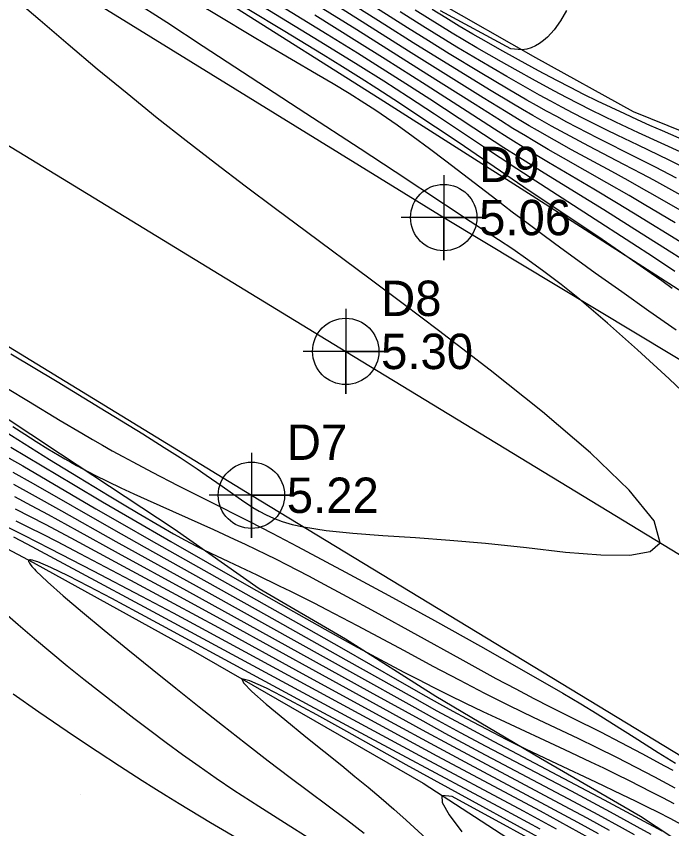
# Model space of a CAD drawing. Extents: x 2356077 to 2359823, y 225951 to 227822.
# Drawn here: x 2357727 to 2357773.3, y 226581.4 to 226638.8 of the extents above; entities that cross this region are included whole.
import ezdxf

# ---------------------------------------------------------------- set-up
doc = ezdxf.new("R2010")
doc.units = 0
for name, color, linetype in [('DTM Contours Major', 7, 'Continuous'), ('DTM Contours Minor', 7, 'Continuous'), ('Exist DTM Crownline', 7, 'Continuous'), ('Exist DTM Crownline Cogo Elevation', 7, 'Continuous'), ('Exist DTM Crownline Cogo Number', 7, 'Continuous'), ('Exist DTM Crownline Cogo Point CELL', 7, 'Continuous'), ('Exist DTM Drainline', 7, 'Continuous'), ('Exist Roads EOP', 7, 'Continuous'), ('Exist Roads EOP Cogo Elevation', 7, 'Continuous'), ('Exist Roads EOP Cogo Number', 7, 'Continuous'), ('Exist Roads EOP Cogo Point CELL', 7, 'Continuous'), ('PH Exist DTM Breakline', 7, 'Continuous'), ('PH Exist DTM Point', 7, 'Continuous')]:
    doc.layers.add(name, color=color, linetype=linetype)

msp = doc.modelspace()

# ---------------------------------------------------------------- linework, layer by layer
at = {"layer": 'DTM Contours Major'}
for points in [[(2357775.416, 226611.044), (2357773.12, 226613.195), (2357770.895, 226615.241), (2357768.771, 226617.136), (2357766.773, 226618.83), (2357765.484, 226619.86), (2357764.269, 226620.782), (2357763.127, 226621.609), (2357762.058, 226622.351), (2357761.063, 226623.018), (2357759.056, 226624.329), (2357757.318, 226625.465), (2357753.744, 226627.835), (2357751.285, 226629.449), (2357747.438, 226631.949), (2357740.176, 226636.691), (2357737.595, 226638.372), (2357735.075, 226640.003)], [(2357774.196, 226622.702), (2357770.596, 226624.909), (2357769.409, 226625.63), (2357767.789, 226626.6), (2357764.6, 226628.481), (2357763.183, 226629.335), (2357761.748, 226630.225), (2357760.778, 226630.838), (2357758.832, 226632.087), (2357755.941, 226633.945), (2357753.045, 226635.782), (2357751.046, 226637.037), (2357748.066, 226638.888)], [(2357774.396, 226628.018), (2357773.128, 226628.644), (2357770.929, 226629.703), (2357769.456, 226630.411), (2357768.719, 226630.771), (2357767.919, 226631.167), (2357767.12, 226631.571), (2357766.324, 226631.98), (2357765.532, 226632.395), (2357764.745, 226632.816), (2357763.965, 226633.242), (2357762.806, 226633.891), (2357761.654, 226634.552), (2357759.705, 226635.693), (2357758.108, 226636.644), (2357756.499, 226637.621), (2357755.695, 226638.119), (2357754.091, 226639.131)], [(2357726.335, 226612.521), (2357727.818, 226611.619), (2357730.057, 226610.27), (2357731.602, 226609.355), (2357732.339, 226608.926), (2357733.054, 226608.516), (2357733.748, 226608.124), (2357734.484, 226607.717), (2357735.198, 226607.33), (2357736.57, 226606.605), (2357738.392, 226605.667), (2357740.446, 226604.625), (2357743.446, 226603.119), (2357745.062, 226602.292), (2357746.85, 226601.36), (2357747.51, 226601.011), (2357750.248, 226599.55), (2357753.312, 226597.89), (2357756.541, 226596.118), (2357759.773, 226594.32), (2357762.846, 226592.582), (2357765.6, 226590.99), (2357766.874, 226590.236), (2357768.037, 226589.532), (2357769.19, 226588.816), (2357770.646, 226587.888), (2357772.337, 226586.804), (2357773.574, 226586.057)], [(2357726.706, 226606.618), (2357728.142, 226605.81), (2357733.832, 226602.547), (2357735.998, 226601.325), (2357744.649, 226596.5), (2357750.269, 226593.356), (2357754.943, 226590.727), (2357756.698, 226589.755), (2357758.713, 226588.662), (2357760.726, 226587.587), (2357768.535, 226583.456), (2357772.606, 226581.28)], [(2357767.454, 226580.783), (2357766.081, 226581.537), (2357764.019, 226582.653), (2357756.728, 226586.554), (2357752.601, 226588.79), (2357740.377, 226595.408), (2357738.073, 226596.642), (2357735.844, 226597.82), (2357732.408, 226599.613), (2357729.354, 226601.194), (2357727.514, 226602.13), (2357726.156, 226602.806)], [(2357726.731, 226590.945), (2357728.557, 226589.686), (2357731.082, 226587.968), (2357732.687, 226586.892), (2357734.262, 226585.853), (2357735.051, 226585.341), (2357735.859, 226584.823), (2357736.694, 226584.296), (2357737.562, 226583.756), (2357738.469, 226583.2), (2357740.694, 226581.869), (2357743.071, 226580.467)]]:
    msp.add_lwpolyline(points, dxfattribs=at)
at = {"layer": 'DTM Contours Minor'}
for points in [[(2357773.337, 226619.589), (2357772.598, 226620.119), (2357771.848, 226620.649), (2357770.301, 226621.725), (2357768.38, 226623.034), (2357762.858, 226626.748), (2357758.648, 226629.608), (2357757.28, 226630.532), (2357755.928, 226631.438), (2357754.06, 226632.673), (2357752.442, 226633.718), (2357751.349, 226634.412), (2357750.023, 226635.241), (2357748.656, 226636.085), (2357745.84, 226637.803), (2357738.549, 226642.223)], [(2357773.53, 226620.787), (2357772.004, 226621.792), (2357770.475, 226622.791), (2357767.491, 226624.722), (2357763.301, 226627.417), (2357762.346, 226628.039), (2357760.003, 226629.584), (2357756.523, 226631.897), (2357754.699, 226633.094), (2357752.943, 226634.222), (2357751.134, 226635.362), (2357748.796, 226636.808), (2357740.08, 226642.136)], [(2357775.919, 226620.451), (2357771.138, 226623.481), (2357768.494, 226625.141), (2357766.438, 226626.414), (2357764.105, 226627.85), (2357762.487, 226628.864), (2357761.441, 226629.533), (2357759.316, 226630.914), (2357756.199, 226632.952), (2357754.496, 226634.049), (2357752.392, 226635.384), (2357751.075, 226636.209), (2357748.941, 226637.531), (2357741.448, 226642.14)], [(2357773.621, 226616.647), (2357771.688, 226617.993), (2357769.768, 226619.341), (2357767.894, 226620.672), (2357766.658, 226621.561), (2357765.456, 226622.435), (2357764.286, 226623.295), (2357763.144, 226624.143), (2357762.027, 226624.982), (2357760.933, 226625.813), (2357757.338, 226628.574), (2357756.178, 226629.453), (2357755.032, 226630.302), (2357753.898, 226631.116), (2357753.136, 226631.644), (2357752.373, 226632.157), (2357751.602, 226632.659), (2357750.489, 226633.359), (2357749.353, 226634.05), (2357748.197, 226634.736), (2357744.644, 226636.808), (2357743.551, 226637.452), (2357741.341, 226638.772), (2357736.602, 226641.627)], [(2357776.329, 226624.862), (2357772.884, 226626.759), (2357772.029, 226627.226), (2357771.182, 226627.682), (2357769.922, 226628.347), (2357767.448, 226629.634), (2357766.12, 226630.338), (2357764.799, 226631.059), (2357764.139, 226631.427), (2357763.479, 226631.803), (2357762.741, 226632.231), (2357762.003, 226632.668), (2357760.528, 226633.557), (2357757.038, 226635.695), (2357755.03, 226636.942), (2357753.018, 226638.213), (2357748.748, 226640.927)], [(2357773.538, 226624.227), (2357771.367, 226625.516), (2357770.295, 226626.147), (2357768.718, 226627.059), (2357765.641, 226628.798), (2357764.571, 226629.411), (2357763.498, 226630.04), (2357762.956, 226630.364), (2357762.075, 226630.899), (2357761.185, 226631.45), (2357759.401, 226632.573), (2357755.984, 226634.735), (2357751.027, 226637.859), (2357746.424, 226640.731)], [(2357726.565, 226614.979), (2357729.837, 226613.007), (2357732.895, 226611.153), (2357735.9, 226609.306), (2357737.409, 226608.361), (2357738.535, 226607.64), (2357739.042, 226607.309), (2357739.745, 226606.842), (2357740.387, 226606.407), (2357741.525, 226605.617), (2357743.047, 226604.547), (2357743.51, 226604.236), (2357743.695, 226604.117), (2357744.135, 226603.852), (2357744.617, 226603.596), (2357745.157, 226603.352), (2357745.769, 226603.126), (2357746.47, 226602.92), (2357747.275, 226602.738), (2357748.875, 226602.492), (2357750.76, 226602.3), (2357752.879, 226602.139), (2357755.182, 226601.982), (2357757.621, 226601.807), (2357760.145, 226601.587), (2357763.027, 226601.275), (2357765.794, 226600.968), (2357768.284, 226600.757), (2357770.337, 226600.735), (2357771.791, 226600.993), (2357772.485, 226601.625), (2357772.058, 226603.161), (2357770.299, 226605.345), (2357767.552, 226607.981), (2357764.159, 226610.871), (2357760.462, 226613.819), (2357756.803, 226616.626), (2357754.306, 226618.508), (2357751.971, 226620.248), (2357747.48, 226623.577), (2357745.277, 226625.214), (2357743.134, 226626.821), (2357741.038, 226628.413), (2357738.973, 226630.007), (2357736.928, 226631.62), (2357734.788, 226633.349), (2357732.677, 226635.091), (2357730.62, 226636.821), (2357728.64, 226638.512), (2357726.762, 226640.138)], [(2357774.072, 226625.019), (2357772.128, 226626.134), (2357771.165, 226626.681), (2357770.218, 226627.212), (2357769.06, 226627.848), (2357766.212, 226629.392), (2357765.016, 226630.055), (2357763.819, 226630.736), (2357763.217, 226631.086), (2357762.408, 226631.567), (2357761.595, 226632.059), (2357759.966, 226633.063), (2357754.694, 226636.351), (2357749.361, 226639.719)], [(2357773.638, 226627.388), (2357772.148, 226628.161), (2357770.788, 226628.848), (2357768.084, 226630.202), (2357766.624, 226630.954), (2357765.897, 226631.337), (2357765.172, 226631.725), (2357764.45, 226632.119), (2357763.731, 226632.52), (2357763.069, 226632.896), (2357761.749, 226633.664), (2357759.767, 226634.845), (2357757.57, 226636.171), (2357756.098, 226637.074), (2357754.627, 226637.993), (2357752.429, 226639.393)], [(2357774.15, 226629.121), (2357770.961, 226630.586), (2357770.158, 226630.96), (2357769.353, 226631.34), (2357768.478, 226631.761), (2357767.604, 226632.192), (2357766.733, 226632.63), (2357765.867, 226633.075), (2357765.008, 226633.525), (2357763.672, 226634.245), (2357762.225, 226635.049), (2357761.256, 226635.599), (2357759.531, 226636.596), (2357758.658, 226637.11), (2357757.782, 226637.633), (2357756.904, 226638.165), (2357756.027, 226638.705), (2357755.152, 226639.254)], [(2357774.426, 226629.943), (2357772.651, 226630.717), (2357771.763, 226631.109), (2357770.875, 226631.507), (2357769.986, 226631.912), (2357769.02, 226632.365), (2357768.055, 226632.828), (2357767.094, 226633.301), (2357766.138, 226633.783), (2357765.188, 226634.272), (2357763.889, 226634.959), (2357762.461, 226635.734), (2357761.157, 226636.461), (2357760.203, 226637.003), (2357759.244, 226637.557), (2357758.282, 226638.123), (2357757.321, 226638.7), (2357756.363, 226639.288)], [(2357765.873, 226639.213), (2357765.44, 226638.495), (2357764.986, 226637.866), (2357764.51, 226637.335), (2357764.242, 226637.094), (2357763.964, 226636.887), (2357763.674, 226636.717), (2357763.37, 226636.586), (2357763.05, 226636.495), (2357762.711, 226636.448), (2357761.928, 226636.508), (2357756.947, 226639.194)], [(2357725.69, 226609.759), (2357729.317, 226607.5), (2357731.353, 226606.247), (2357733.527, 226604.928), (2357734.577, 226604.299), (2357735.584, 226603.702), (2357737.109, 226602.813), (2357738.076, 226602.263), (2357738.891, 226601.815), (2357739.709, 226601.383), (2357740.128, 226601.17), (2357740.718, 226600.879), (2357741.961, 226600.286), (2357743.964, 226599.346), (2357745.543, 226598.589), (2357746.358, 226598.19), (2357747.189, 226597.777), (2357748.035, 226597.35), (2357748.894, 226596.91), (2357749.975, 226596.348), (2357751.069, 226595.771), (2357754.379, 226593.999), (2357756.415, 226592.909), (2357758.267, 226591.932), (2357759.175, 226591.46), (2357760.071, 226591), (2357760.956, 226590.555), (2357761.818, 226590.129), (2357763.513, 226589.31), (2357766.669, 226587.81), (2357768.012, 226587.161), (2357769.407, 226586.47), (2357770.765, 226585.777), (2357772.092, 226585.082), (2357773.525, 226584.312)], [(2357726.722, 226609.846), (2357727.552, 226609.299), (2357728.374, 226608.77), (2357729.187, 226608.262), (2357729.993, 226607.776), (2357730.399, 226607.539), (2357730.809, 226607.306), (2357731.226, 226607.074), (2357731.652, 226606.845), (2357732.522, 226606.395), (2357733.423, 226605.949), (2357734.344, 226605.509), (2357735.275, 226605.077), (2357736.205, 226604.654), (2357740.898, 226602.56), (2357742.373, 226601.886), (2357743.134, 226601.529), (2357743.917, 226601.154), (2357744.609, 226600.815), (2357745.323, 226600.459), (2357746.061, 226600.085), (2357747.621, 226599.277), (2357748.448, 226598.84), (2357750.34, 226597.824), (2357752.333, 226596.738), (2357758.319, 226593.439), (2357760.874, 226592.043), (2357762.278, 226591.29), (2357763.551, 226590.62), (2357764.709, 226590.026), (2357766.318, 226589.222), (2357768.259, 226588.257), (2357769.702, 226587.52), (2357771.183, 226586.741), (2357772.796, 226585.871), (2357773.389, 226585.547)], [(2357726.569, 226608.375), (2357730.992, 226605.734), (2357733.064, 226604.511), (2357735.124, 226603.307), (2357737.878, 226601.716), (2357743.061, 226598.749), (2357746.56, 226596.759), (2357749.157, 226595.299), (2357751.058, 226594.248), (2357751.454, 226594.032), (2357752.38, 226593.532), (2357753.348, 226593.016), (2357754.352, 226592.488), (2357755.387, 226591.953), (2357756.446, 226591.416), (2357757.523, 226590.88), (2357758.733, 226590.291), (2357759.952, 226589.709), (2357761.174, 226589.134), (2357765.719, 226587.023), (2357767.562, 226586.155), (2357768.475, 226585.718), (2357769.387, 226585.275), (2357770.302, 226584.822), (2357771.073, 226584.434), (2357771.852, 226584.036), (2357772.643, 226583.625), (2357773.448, 226583.2)], [(2357725.875, 226607.929), (2357727.412, 226607.045), (2357732.581, 226604.026), (2357734.447, 226602.947), (2357736.49, 226601.782), (2357746.915, 226595.915), (2357749.954, 226594.188), (2357754.051, 226591.835), (2357755.926, 226590.773), (2357756.879, 226590.243), (2357757.832, 226589.72), (2357758.786, 226589.206), (2357759.733, 226588.703), (2357760.668, 226588.216), (2357761.582, 226587.748), (2357762.47, 226587.305), (2357763.853, 226586.634), (2357765.21, 226585.994), (2357767.907, 226584.733), (2357769.773, 226583.846), (2357770.725, 226583.384), (2357771.529, 226582.986), (2357772.342, 226582.577), (2357773.164, 226582.156), (2357773.996, 226581.723)], [(2357726.765, 226605.75), (2357728.085, 226605.032), (2357730.161, 226603.871), (2357734, 226601.706), (2357736.255, 226600.457), (2357740.571, 226598.076), (2357750.944, 226592.315), (2357754.926, 226590.093), (2357756.53, 226589.21), (2357758.352, 226588.225), (2357760.17, 226587.257), (2357766.188, 226584.093), (2357768.03, 226583.114), (2357768.963, 226582.612), (2357769.901, 226582.1), (2357770.843, 226581.58), (2357771.822, 226581.03)], [(2357726.82, 226604.888), (2357728.02, 226604.257), (2357729.202, 226603.618), (2357731.256, 226602.486), (2357734.167, 226600.878), (2357739.003, 226598.241), (2357744.164, 226595.395), (2357751.95, 226591.101), (2357755.694, 226589.029), (2357757.27, 226588.171), (2357759.764, 226586.836), (2357766.364, 226583.341), (2357768.074, 226582.424), (2357769.79, 226581.485), (2357770.644, 226581.008)], [(2357726.869, 226604.029), (2357727.947, 226603.484), (2357729.001, 226602.935), (2357730.821, 226601.963), (2357734.51, 226599.969), (2357738.228, 226597.964), (2357741.131, 226596.379), (2357747.647, 226592.804), (2357752.873, 226589.939), (2357755.652, 226588.413), (2357757.854, 226587.221), (2357760.887, 226585.603), (2357765.708, 226583.038), (2357767.302, 226582.181), (2357768.885, 226581.316)], [(2357726.923, 226603.167), (2357727.872, 226602.709), (2357728.796, 226602.25), (2357729.855, 226601.709), (2357731.454, 226600.873), (2357735.042, 226598.975), (2357738.108, 226597.335), (2357741.252, 226595.625), (2357747.184, 226592.389), (2357753.699, 226588.839), (2357756.221, 226587.464), (2357758.98, 226585.982), (2357764.052, 226583.278), (2357766.64, 226581.885), (2357768.111, 226581.08)], [(2357765.157, 226581.395), (2357762.824, 226582.658), (2357755.5, 226586.574), (2357736.631, 226596.733), (2357731.285, 226599.604), (2357727.733, 226601.518), (2357726.784, 226602.018)], [(2357764.01, 226581.379), (2357761.378, 226582.798), (2357754.233, 226586.61), (2357747.737, 226590.098), (2357743.684, 226592.285), (2357737.248, 226595.782), (2357735.468, 226596.745), (2357733.723, 226597.68), (2357732.082, 226598.542), (2357730.615, 226599.289), (2357729.391, 226599.878), (2357728.478, 226600.265), (2357728.221, 226600.352), (2357728.095, 226600.386), (2357728.023, 226600.4), (2357727.963, 226600.406), (2357727.913, 226600.406), (2357727.875, 226600.398), (2357727.848, 226600.382), (2357727.834, 226600.363), (2357727.829, 226600.337), (2357727.832, 226600.306), (2357727.843, 226600.27), (2357727.889, 226600.181), (2357727.935, 226600.112), (2357728.065, 226599.948), (2357728.244, 226599.75), (2357728.351, 226599.639), (2357729.162, 226598.864), (2357730.275, 226597.879), (2357731.632, 226596.726), (2357733.171, 226595.448), (2357734.834, 226594.091), (2357736.559, 226592.696), (2357738.229, 226591.356), (2357739.893, 226590.03), (2357741.544, 226588.727), (2357743.173, 226587.455), (2357744.772, 226586.221), (2357746.333, 226585.035), (2357750.303, 226582.065), (2357751.558, 226581.104)], [(2357725.961, 226596.829), (2357727.082, 226595.84), (2357728.236, 226594.856), (2357729.397, 226593.889), (2357730.564, 226592.934), (2357731.736, 226591.991), (2357732.912, 226591.06), (2357734.092, 226590.141), (2357735.273, 226589.234), (2357736.41, 226588.372), (2357737.555, 226587.518), (2357738.713, 226586.672), (2357739.893, 226585.83), (2357741.101, 226584.991), (2357742.343, 226584.153), (2357744.109, 226583.003), (2357745.929, 226581.847), (2357747.778, 226580.68)], [(2357764.117, 226580.671), (2357757.493, 226584.297), (2357754.526, 226585.942), (2357750.333, 226588.286), (2357748.211, 226589.459), (2357746.266, 226590.51), (2357744.639, 226591.346), (2357743.474, 226591.874), (2357742.914, 226592.003), (2357743.014, 226591.721), (2357743.621, 226591.103), (2357744.631, 226590.219), (2357745.938, 226589.135), (2357747.437, 226587.921), (2357749.968, 226585.88), (2357750.905, 226585.115), (2357751.832, 226584.347), (2357752.748, 226583.576), (2357753.649, 226582.798), (2357754.535, 226582.012), (2357755.932, 226580.723)], [(2357766.238, 226579.072), (2357757.788, 226583.694), (2357757.06, 226583.777), (2357757.071, 226583.279), (2357757.569, 226582.394), (2357758.472, 226581.202)]]:
    msp.add_lwpolyline(points, dxfattribs=at)
at = {"layer": 'Exist DTM Crownline'}
msp.add_lwpolyline([(2357590.508, 226712.367), (2357667.74, 226665.482), (2357750.251, 226615.14), (2357829.29, 226567.098), (2357910.169, 226517.915), (2357961.465, 226486.673)], dxfattribs=at)
at = {"layer": 'Exist DTM Crownline Cogo Point CELL'}
msp.add_lwpolyline([(2357750.251, 226618.14), (2357750.251, 226612.14), (2357750.251, 226615.14), (2357753.251, 226615.14), (2357747.251, 226615.14)], dxfattribs=at)
msp.add_circle((2357750.251, 226615.14), 2.344, dxfattribs=at)
at = {"layer": 'Exist DTM Drainline'}
msp.add_spline([(2357699.586, 226858.192), (2357670.366, 226820.782), (2357623.327, 226796.892), (2357587.218, 226772.268), (2357568.803, 226744.252), (2357555.19, 226717.62), (2357555.017, 226695.126), (2357553.473, 226672.759), (2357563.697, 226642.736), (2357576.526, 226627.993), (2357663.798, 226499.169), (2357732.721, 226415.647), (2357803.211, 226342.215), (2357874.586, 226264.309)], degree=3, dxfattribs=at)
at = {"layer": 'Exist Roads EOP'}
for points in [[(2357585.012, 226702.272), (2357575.345, 226708.363), (2357587.148, 226727.743), (2357597.777, 226722.161), (2357673.988, 226675.877), (2357757.181, 226624.597), (2357835.254, 226577.658), (2357916.861, 226527.829), (2357967.829, 226497)], [(2357585.012, 226702.272), (2357661.784, 226654.999), (2357743.586, 226604.975), (2357823.13, 226556.738), (2357904.149, 226507.742), (2357955.084, 226476.749)]]:
    msp.add_lwpolyline(points, dxfattribs=at)
at = {"layer": 'Exist Roads EOP Cogo Point CELL'}
for points in [[(2357757.181, 226627.597), (2357757.181, 226621.597), (2357757.181, 226624.597), (2357760.181, 226624.597), (2357754.181, 226624.597)], [(2357743.586, 226607.975), (2357743.586, 226601.975), (2357743.586, 226604.975), (2357746.586, 226604.975), (2357740.586, 226604.975)]]:
    msp.add_lwpolyline(points, dxfattribs=at)
for centre in [(2357757.181, 226624.597), (2357743.586, 226604.975)]:
    msp.add_circle(centre, 2.344, dxfattribs=at)
at = {"layer": 'PH Exist DTM Breakline'}
for points in [[(2357826.354, 226586.997), (2357813.157, 226595.34), (2357800.189, 226603.143), (2357788.409, 226610.298), (2357776.268, 226617.901), (2357763.437, 226626.124), (2357752.68, 226632.968), (2357742.007, 226639.691), (2357731.186, 226646.348), (2357719.098, 226653.782), (2357707.534, 226661.382), (2357694.902, 226669.457), (2357684.231, 226676.345), (2357674.879, 226681.494), (2357663.949, 226687.624), (2357653.255, 226694.096)], [(2357673.838, 226689.748), (2357680.351, 226685.54), (2357686.999, 226681.614), (2357693.097, 226677.774), (2357700.653, 226673.606), (2357708.141, 226669.461), (2357714.733, 226665.829), (2357722.085, 226661.611), (2357728.626, 226657.647), (2357735.579, 226653.655), (2357742.612, 226649.237), (2357749.951, 226644.551), (2357756.715, 226639.86), (2357763.662, 226635.907), (2357770.581, 226632.098), (2357776.584, 226629.673), (2357784.393, 226626.158), (2357790.655, 226622.723), (2357798.048, 226618.653), (2357804.408, 226614.521), (2357810.201, 226609.624), (2357817.011, 226603.973), (2357823.01, 226600.086)], [(2357579.25, 226688.575), (2357584.18, 226686.673), (2357589.01, 226686.304), (2357593.08, 226684.316), (2357600.735, 226680.102), (2357612.526, 226672.974), (2357625.828, 226664.946), (2357637.971, 226657.747), (2357649.396, 226649.496), (2357662.319, 226641.99), (2357678.414, 226631.91), (2357691.774, 226622.525), (2357705.009, 226612.733), (2357716.598, 226606.353), (2357728.161, 226600.217), (2357739.458, 226593.989), (2357755.739, 226584.635), (2357768.976, 226576.044), (2357776.971, 226569.329), (2357790.061, 226561.693), (2357805.345, 226553.286), (2357821.154, 226543.617)], [(2357824.479, 226550.705), (2357817.399, 226555.254), (2357811.401, 226558.556), (2357804.573, 226561.296), (2357797.365, 226565.206), (2357789.982, 226569.751), (2357783.983, 226573.524), (2357777.591, 226577.993), (2357771.093, 226582.278), (2357764.028, 226586.387), (2357756.616, 226590.751), (2357750.248, 226594.799), (2357744.139, 226598.372), (2357738.116, 226602.573), (2357730.077, 226607.886), (2357723.775, 226612.055), (2357717.285, 226616.354), (2357708.562, 226621.851), (2357701.654, 226626.295), (2357691.562, 226632.096), (2357683.456, 226636.772)]]:
    msp.add_lwpolyline(points, dxfattribs=at)
at = {"layer": 'PH Exist DTM Point'}
msp.add_line((2357731.513, 226583.823), (2357731.513, 226583.823), dxfattribs=at)

# ---------------------------------------------------------------- texts
at = {"layer": 'Exist DTM Crownline Cogo Elevation'}
msp.add_text('5.30', height=2.5, dxfattribs=at).set_placement((2357752.751, 226613.89))
at = {"layer": 'Exist DTM Crownline Cogo Number'}
msp.add_text('D8', height=2.5, dxfattribs=at).set_placement((2357752.751, 226617.64))
at = {"layer": 'Exist Roads EOP Cogo Elevation'}
for s, p in [('5.06', (2357759.681, 226623.347)), ('5.22', (2357746.086, 226603.725))]:
    msp.add_text(s, height=2.5, dxfattribs=at).set_placement(p)
at = {"layer": 'Exist Roads EOP Cogo Number'}
for s, p in [('D9', (2357759.681, 226627.097)), ('D7', (2357746.086, 226607.475))]:
    msp.add_text(s, height=2.5, dxfattribs=at).set_placement(p)

doc.saveas('drawing.dxf')
